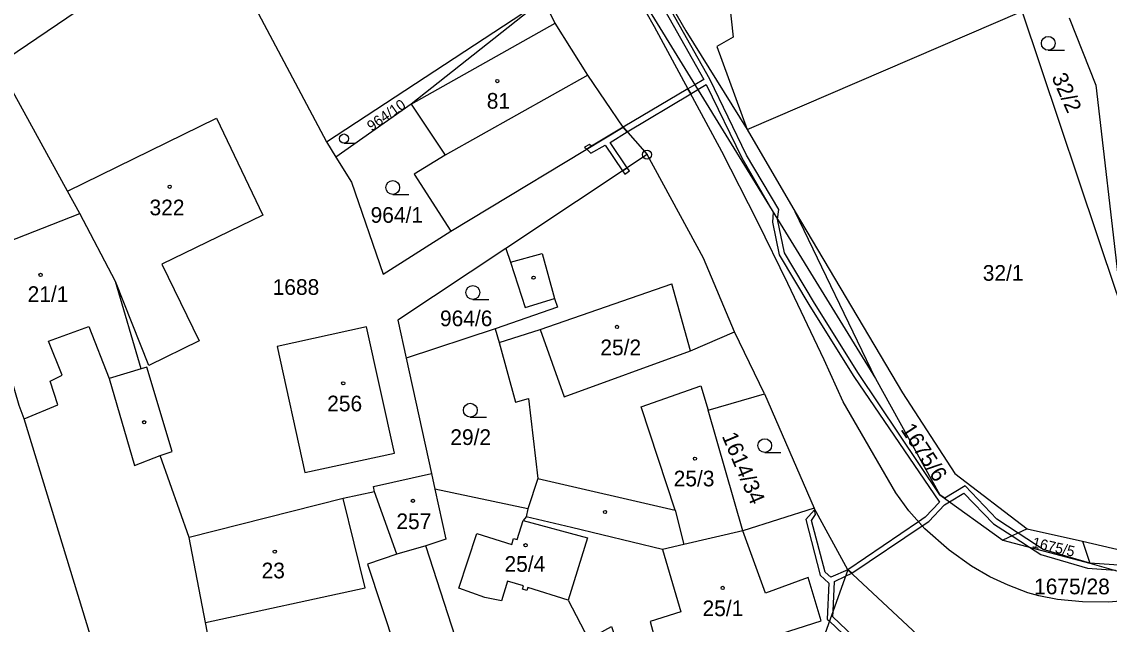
# Model space of a CAD drawing. Extents: x -680203 to -673936, y -1102717 to -1093650.
# Drawn here: x -676820.8 to -676702.8, y -1101049.3 to -1100983.9 of the extents above; entities that cross this region are included whole.
import ezdxf

# ---------------------------------------------------------------- set-up
doc = ezdxf.new("R2010")
doc.units = 0
for name, color, linetype in [('SOxx02xx_Koleje_param další_Popis10', 7, 'Continuous'), ('SOxxxxxx_Koleje_hlavní_body_Popis10', 7, 'Continuous'), ('SOxxxxxx_Koleje_LN_parametry_Popis10', 7, 'Continuous'), ('SOxxxxxx_Koleje_param další_Popis10', 7, 'Continuous'), ('SOxxxxxx_Osa_bod_P', 7, 'Continuous'), ('SOxxxxxx_Staničení_Popis10', 7, 'Continuous'), ('x_prac', 7, 'Continuous')]:
    doc.layers.add(name, color=color, linetype=linetype)

msp = doc.modelspace()

# ---------------------------------------------------------------- linework, layer by layer
at = {"layer": 'SOxx02xx_Koleje_param další_Popis10'}
for radius in [0.5, 0.0303]:
    msp.add_circle((-676752.98, -1100998.31), radius, dxfattribs=at)
at = {"layer": 'SOxxxxxx_Koleje_hlavní_body_Popis10'}
for p, q in [((-676709.44, -1100986.98), (-676707.69, -1100986.98)), ((-676785.86, -1100997.07), (-676784.69, -1100997.07)), ((-676780.58, -1101002.62), (-676778.83, -1101002.62)), ((-676771.89, -1101014.01), (-676770.14, -1101014.01)), ((-676772.16, -1101026.79), (-676770.41, -1101026.79)), ((-676740.21, -1101030.63), (-676738.46, -1101030.63))]:
    msp.add_line(p, q, dxfattribs=at)
for centre, radius in [((-676709.44, -1100986.23), 0.75), ((-676785.87, -1100996.57), 0.502), ((-676780.58, -1101001.87), 0.75), ((-676771.89, -1101013.26), 0.75), ((-676772.16, -1101026.04), 0.75), ((-676740.21, -1101029.88), 0.75)]:
    msp.add_circle(centre, radius, dxfattribs=at)
at = {"layer": 'SOxxxxxx_Koleje_LN_parametry_Popis10'}
for points in [[(-676757.74, -1100970.76), (-676746.82, -1100990.15), (-676747.78, -1100990.72), (-676748.54, -1100991.17), (-676748.24, -1100991.71), (-676747.47, -1100991.24), (-676746.55, -1100990.69), (-676742.7, -1100998.66), (-676739.3, -1101004.54), (-676739.37, -1101005.62), (-676738.63, -1101009.17), (-676735.32, -1101014.74), (-676730.53, -1101022.37), (-676721.26, -1101036.03), (-676722.8, -1101037.65), (-676723.52, -1101038.14), (-676723.11, -1101038.59), (-676722.4, -1101038.11), (-676720.69, -1101036.3), (-676720.16, -1101035.97), (-676718.6, -1101035.03), (-676715.37, -1101038.35), (-676713.37, -1101039.66), (-676711.48, -1101040.89), (-676710.25, -1101041.7), (-676705.18, -1101043.18), (-676702.16, -1101043.41)], [(-676699.73, -1101043), (-676704.93, -1101042.62), (-676709.99, -1101041.14), (-676712.72, -1101039.36), (-676715.01, -1101037.87), (-676718.47, -1101034.25), (-676720.68, -1101035.59), (-676721.2, -1101035.22), (-676730.03, -1101022.05), (-676734.8, -1101014.42), (-676738.07, -1101008.95), (-676738.83, -1101005.3), (-676738.67, -1101004.25), (-676742.18, -1100998.38), (-676746.15, -1100990.12), (-676757.26, -1100970.4)], [(-676726.77, -1101054.22), (-676732.81, -1101048.46), (-676732.78, -1101047.83), (-676732.63, -1101044.61), (-676731.43, -1101044.05), (-676730.77, -1101043.73), (-676731.18, -1101043.35), (-676733.05, -1101044.15), (-676733.66, -1101043.62), (-676735.12, -1101038), (-676734.69, -1101037.34), (-676734.82, -1101036.83), (-676735.76, -1101037.9), (-676734.2, -1101043.94), (-676733.24, -1101044.79), (-676733.42, -1101048.71), (-676733.18, -1101048.94), (-676727.25, -1101054.58)]]:
    msp.add_lwpolyline(points, dxfattribs=at)
for points in [[(-676755.12, -1100995.85), (-676748.24, -1100991.71), (-676748.54, -1100991.17), (-676755.57, -1100995.33)], [(-676759.07, -1100998.16), (-676757.51, -1100997.29), (-676755.63, -1101000.07), (-676755.13, -1100999.74), (-676756.99, -1100996.98), (-676755.12, -1100995.85), (-676755.57, -1100995.33), (-676759, -1100997.4), (-676759.53, -1100997.72)], [(-676759.76, -1100997.51), (-676759.53, -1100997.72), (-676759, -1100997.4), (-676759.22, -1100997.19)], [(-676755.4, -1101000.41), (-676754.9, -1101000.07), (-676755.13, -1100999.74), (-676755.63, -1101000.07)], [(-676731.18, -1101043.35), (-676730.77, -1101043.73), (-676723.11, -1101038.59), (-676723.52, -1101038.14)]]:
    msp.add_lwpolyline(points, close=True, dxfattribs=at)
at = {"layer": 'SOxxxxxx_Koleje_param další_Popis10'}
for centre in [(-676769.23, -1100990.33), (-676804.78, -1101001.79), (-676818.79, -1101011.36), (-676765.29, -1101011.66), (-676756.24, -1101017), (-676785.95, -1101023.12), (-676807.55, -1101027.34), (-676747.78, -1101031.29), (-676778.39, -1101035.87), (-676757.54, -1101037.08), (-676766.16, -1101040.69), (-676793.38, -1101041.38), (-676744.77, -1101045.32)]:
    msp.add_circle(centre, 0.175, dxfattribs=at)
at = {"layer": 'SOxxxxxx_Staničení_Popis10'}
for p, q in [((-676778.59, -1100992.84), (-676762.95, -1100984.05)), ((-676759.39, -1100989.69), (-676774.87, -1100998.36)), ((-676827.22, -1101009.64), (-676814.53, -1101004.71)), ((-676767.79, -1101009.96), (-676764.37, -1101009.05)), ((-676764.37, -1101009.05), (-676763.01, -1101013.93)), ((-676764.59, -1101017.28), (-676750.28, -1101012.32)), ((-676748.27, -1101019.61), (-676750.28, -1101012.32)), ((-676817.94, -1101018.54), (-676813.55, -1101016.94)), ((-676813.55, -1101016.94), (-676811.36, -1101022.59)), ((-676816.45, -1101022.25), (-676817.94, -1101018.54)), ((-676807.86, -1101021.56), (-676811.36, -1101022.59)), ((-676817.75, -1101022.87), (-676816.45, -1101022.25)), ((-676816.91, -1101025.47), (-676817.75, -1101022.87)), ((-676811.36, -1101022.59), (-676808.6, -1101032.02)), ((-676753.61, -1101025.66), (-676747.13, -1101023.4)), ((-676747.13, -1101023.4), (-676746.36, -1101026.05)), ((-676820.57, -1101026.96), (-676816.91, -1101025.47)), ((-676749.94, -1101036.87), (-676753.61, -1101025.66)), ((-676808.6, -1101032.02), (-676805.8, -1101030.96)), ((-676764.84, -1101033.43), (-676749.94, -1101036.87)), ((-676783.56, -1101045.3), (-676785.96, -1101035.62)), ((-676749.94, -1101036.87), (-676748.98, -1101040.59)), ((-676780.13, -1101041.65), (-676783.3, -1101042.75)), ((-676751.31, -1101041.16), (-676749.32, -1101047.93)), ((-676783.3, -1101042.75), (-676779.5, -1101054.33)), ((-676800.89, -1101049.07), (-676783.56, -1101045.3)), ((-676749.32, -1101047.93), (-676752.65, -1101048.97)), ((-676752.65, -1101048.97), (-676751.1, -1101054.57))]:
    msp.add_line(p, q, dxfattribs=at)
at = {"layer": 'x_prac'}
for p, q in [((-676823.52, -1100988.6), (-676800.48, -1100972.96)), ((-676800.48, -1100972.96), (-676787.76, -1100996.92)), ((-676752.18, -1100984.45), (-676757.69, -1100974.6)), ((-676757.69, -1100974.6), (-676728.19, -1101022.61)), ((-676787.76, -1100996.92), (-676764.24, -1100981.49)), ((-676764.24, -1100981.49), (-676778.59, -1100992.84)), ((-676742.11, -1100995.58), (-676712.27, -1100982.74)), ((-676815.87, -1101002.28), (-676822.2, -1100990.75)), ((-676778.59, -1100992.84), (-676786.75, -1100998.57)), ((-676815.87, -1101002.28), (-676799.71, -1100994.36)), ((-676774.26, -1101006.62), (-676755.57, -1100995.33)), ((-676755.57, -1100995.33), (-676752.98, -1100998.31)), ((-676742.11, -1100995.58), (-676736.9, -1101004.51)), ((-676787.76, -1100996.92), (-676786.75, -1100998.57)), ((-676752.98, -1100998.31), (-676768.32, -1101008.49)), ((-676728.19, -1101022.61), (-676736.9, -1101004.51)), ((-676807.04, -1101021.2), (-676810.65, -1101012.09)), ((-676769.48, -1101017.22), (-676779.12, -1101020.4)), ((-676769.48, -1101017.22), (-676769.02, -1101018.69)), ((-676740.22, -1101024.27), (-676743.49, -1101017.52)), ((-676779.12, -1101020.4), (-676776.38, -1101032.91)), ((-676740.22, -1101024.27), (-676734.83, -1101036.68)), ((-676776.38, -1101032.91), (-676776.01, -1101034.6)), ((-676765.91, -1101036.72), (-676776.01, -1101034.6)), ((-676765.91, -1101036.72), (-676766.11, -1101037.6)), ((-676734.83, -1101036.68), (-676742.57, -1101039.11)), ((-676731.18, -1101043.35), (-676734.83, -1101036.68)), ((-676766.11, -1101037.6), (-676766.43, -1101037.99)), ((-676711.74, -1101038.92), (-676714.39, -1101040.12)), ((-676711.74, -1101038.92), (-676705.73, -1101040.26)), ((-676769.7, -1101063.2), (-676776.98, -1101040.74)), ((-676714.39, -1101040.12), (-676704.93, -1101042.62)), ((-676705.73, -1101040.26), (-676704.93, -1101042.62)), ((-676721.93, -1101051.98), (-676731.18, -1101043.35))]:
    msp.add_line(p, q, dxfattribs=at)
for points in [[(-676758.37, -1100968.25), (-676748.76, -1100984.88), (-676742.11, -1100995.58)], [(-676744.86, -1100974.24), (-676743.65, -1100985.58), (-676745.4, -1100986.57), (-676742.11, -1100995.58)], [(-676755.57, -1100995.33), (-676759.39, -1100989.69), (-676762.95, -1100984.05), (-676764.24, -1100981.49)], [(-676691.65, -1101040.41), (-676702.04, -1101013.28), (-676712.27, -1100982.74)], [(-676707.18, -1100983.48), (-676704.29, -1100990.78), (-676701.78, -1101012.31), (-676692.63, -1101031.14), (-676687.76, -1101039.65)], [(-676690.27, -1101045.09), (-676691.41, -1101045.34), (-676700.29, -1101046.63), (-676702.92, -1101046.85), (-676705.72, -1101046.82), (-676708.43, -1101046.59), (-676710.48, -1101046.18), (-676711.65, -1101045.86), (-676713.79, -1101045.03), (-676715.78, -1101044.11), (-676717.76, -1101042.97), (-676720.18, -1101041.24), (-676722.83, -1101038.9), (-676724.58, -1101036.97), (-676725.98, -1101034.99), (-676731.71, -1101025.14), (-676733.77, -1101020.57), (-676737.72, -1101012.28), (-676741.01, -1101005.57), (-676744.85, -1100997.96), (-676752.18, -1100984.45)], [(-676778.59, -1100992.84), (-676774.87, -1100998.36), (-676778.24, -1101000.43), (-676774.26, -1101006.62)], [(-676799.71, -1100994.36), (-676794.68, -1101004.87), (-676805.64, -1101010.18), (-676801.58, -1101018.52), (-676807.04, -1101021.2)], [(-676743.49, -1101017.52), (-676746.87, -1101009.55), (-676752.98, -1100998.31)], [(-676786.75, -1100998.57), (-676785.05, -1101001.28), (-676781.63, -1101011.28), (-676774.26, -1101006.62)], [(-676803.39, -1101083.19), (-676820.57, -1101026.96), (-676821.1, -1101025.51), (-676822.67, -1101020.12), (-676827.22, -1101009.64), (-676832.72, -1101000.46)], [(-676810.65, -1101012.09), (-676814.53, -1101004.71), (-676815.87, -1101002.28)], [(-676736.9, -1101004.51), (-676725.26, -1101024.14), (-676719.57, -1101032.91), (-676711.74, -1101038.92)], [(-676768.32, -1101008.49), (-676780.04, -1101016.26), (-676779.12, -1101020.4)], [(-676768.32, -1101008.49), (-676767.79, -1101009.96), (-676766.21, -1101014.91), (-676763.01, -1101013.93), (-676762.7, -1101014.84), (-676769.48, -1101017.22)], [(-676802.66, -1101039.84), (-676805.8, -1101030.96), (-676804.5, -1101030.5), (-676807.26, -1101021.37), (-676807.86, -1101021.56), (-676810.65, -1101012.09)], [(-676780.4, -1101030.68), (-676783.43, -1101016.99), (-676793.11, -1101019.13), (-676790.11, -1101032.79), (-676780.4, -1101030.68)], [(-676769.02, -1101018.69), (-676764.59, -1101017.28), (-676761.98, -1101024.58), (-676748.27, -1101019.61), (-676743.49, -1101017.52)], [(-676769.02, -1101018.69), (-676767.24, -1101025.17), (-676765.84, -1101024.78), (-676764.84, -1101033.43), (-676765.91, -1101036.72)], [(-676728.19, -1101022.61), (-676721.2, -1101035.22), (-676714.39, -1101040.12)], [(-676742.57, -1101039.11), (-676746.36, -1101026.05), (-676740.22, -1101024.27)], [(-676782.55, -1101034.9), (-676782.67, -1101034.33), (-676776.38, -1101032.91)], [(-676782.55, -1101034.9), (-676785.96, -1101035.62), (-676802.66, -1101039.84)], [(-676776.98, -1101040.74), (-676780.13, -1101041.65), (-676782.55, -1101034.9)], [(-676776.01, -1101034.6), (-676774.81, -1101040.04), (-676776.98, -1101040.74)], [(-676761.53, -1101046.64), (-676765.91, -1101045.26), (-676766.02, -1101045.61), (-676766.48, -1101045.46), (-676766.39, -1101045.11), (-676768.13, -1101044.58), (-676768.79, -1101046.71), (-676770.6, -1101046.34), (-676773.41, -1101045.33), (-676771.45, -1101039.42), (-676767.66, -1101040.61), (-676767.46, -1101039.94), (-676767.08, -1101040.06), (-676766.43, -1101037.99)], [(-676766.43, -1101037.99), (-676759.46, -1101039.87), (-676761.53, -1101046.64)], [(-676742.57, -1101039.11), (-676748.98, -1101040.59), (-676751.31, -1101041.16), (-676761.19, -1101038.75), (-676766.11, -1101037.6)], [(-676745.4, -1101052.52), (-676734.1, -1101048.9), (-676735.51, -1101044.18), (-676740.12, -1101045.88), (-676742.57, -1101039.11)], [(-676798.82, -1101060.26), (-676800.82, -1101055.49), (-676799.71, -1101055.22), (-676800.89, -1101049.07), (-676802.66, -1101039.84)], [(-676705.73, -1101040.26), (-676700.3, -1101041.51), (-676691.65, -1101040.41)], [(-676704.93, -1101042.62), (-676699.61, -1101044.14), (-676686.5, -1101042.17)], [(-676731.18, -1101043.35), (-676734.72, -1101053.26), (-676738.15, -1101057.59), (-676741.25, -1101057.16)], [(-676761.53, -1101046.64), (-676759.35, -1101050.88), (-676756.83, -1101049.5), (-676754.77, -1101055.59)]]:
    msp.add_lwpolyline(points, dxfattribs=at)

# ---------------------------------------------------------------- texts
at = {"layer": 'SOxxxxxx_Osa_bod_P'}
for s, height, rotation, p in [('32/2', 1.7, 294, (-676709.12, -1100989.89)), ('964/10', 1.14, 35, (-676782.87, -1100995.82)), ('1675/6', 1.7, 303, (-676725.51, -1101028.13)), ('1614/34', 1.7, 293, (-676744.89, -1101028.84)), ('1675/5', 1.14, 347, (-676711.26, -1101040.9))]:
    msp.add_text(s, height=height, rotation=rotation, dxfattribs=at).set_placement(p)
for s, p in [('81', (-676770.37, -1100993.32)), ('322', (-676806.97, -1101004.89)), ('964/1', (-676782.98, -1101005.7)), ('32/1', (-676716.55, -1101011.99)), ('21/1', (-676820.2, -1101014.29)), ('1688', (-676793.61, -1101013.52)), ('964/6', (-676775.45, -1101016.92)), ('25/2', (-676758.05, -1101020.07)), ('256', (-676787.69, -1101026.16)), ('29/2', (-676774.33, -1101029.81)), ('25/3', (-676750.09, -1101034.3)), ('257', (-676780.18, -1101038.94)), ('25/4', (-676768.45, -1101043.57)), ('23', (-676794.81, -1101044.28)), ('1675/28', (-676710.98, -1101046.01)), ('25/1', (-676746.96, -1101048.38))]:
    msp.add_text(s, height=1.7, dxfattribs=at).set_placement(p)

doc.saveas('drawing.dxf')
